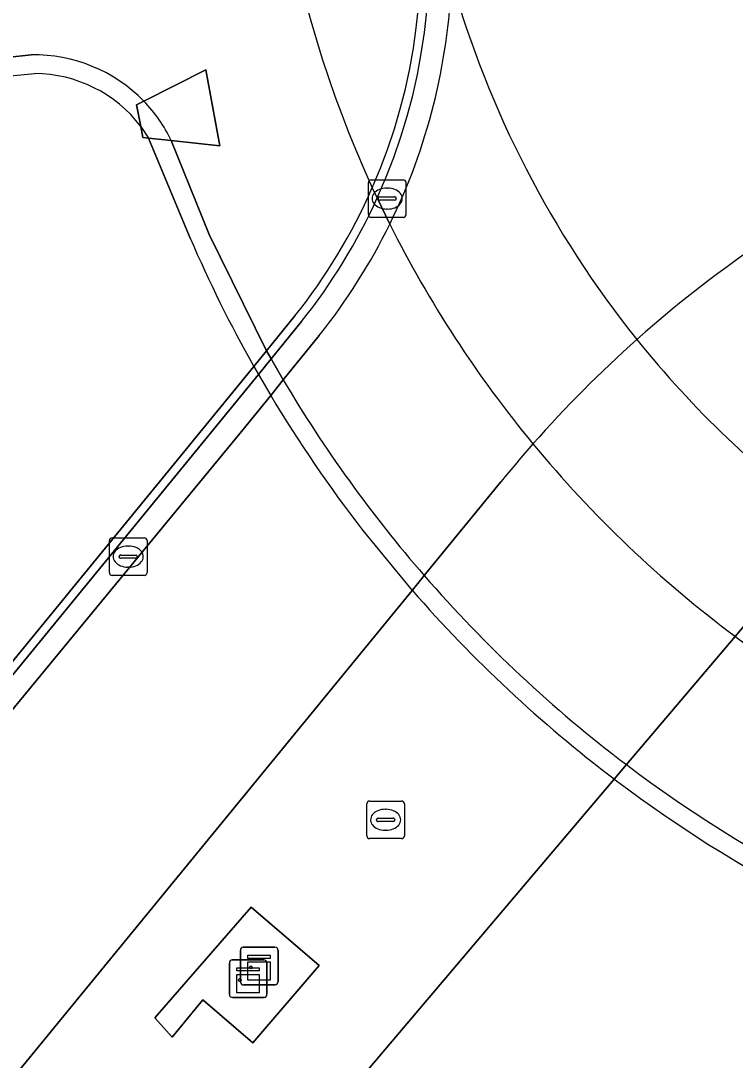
# Model space of a CAD drawing. Extents: x 156412 to 157779, y 382335 to 383768.
# Drawn here: x 157194.83 to 157213.84, y 382659.43 to 382687.1 of the extents above; entities that cross this region are included whole.
import ezdxf

# ---------------------------------------------------------------- set-up
doc = ezdxf.new("R2010")
doc.units = 0
for name, color, linetype in [('IMGEO_Berm_groen', 7, 'Continuous'), ('IMGEO_Berm_open', 7, 'Continuous'), ('IMGEO_Dek', 7, 'Continuous'), ('IMGEO_Fietspad_gesloten', 7, 'Continuous'), ('IMGEO_Hek', 7, 'Continuous'), ('IMGEO_Kast', 7, 'Continuous'), ('IMGEO_Kolk', 7, 'Continuous'), ('IMGEO_Muur', 7, 'Continuous'), ('IMGEO_Rijbaan_regionaal_gesloten', 7, 'Continuous'), ('IMGEO_Rioolput', 7, 'Continuous'), ('IMGEO_Terreindeel_gesloten', 7, 'Continuous'), ('IMGEO_Terreindeel_open', 7, 'Continuous'), ('IMGEO_Verkeerseiland_gesloten', 7, 'Continuous')]:
    doc.layers.add(name, color=color, linetype=linetype)

msp = doc.modelspace()

# ---------------------------------------------------------------- linework, layer by layer
at = {"layer": 'IMGEO_Berm_groen'}
for points in [[(157198.025, 382684.291), (157197.912, 382684.866), (157198.104, 382684.964), (157199.754, 382685.802), (157200.128, 382683.773), (157198.838, 382683.915), (157198.234, 382683.982), (157198.082, 382683.999)], [(157201.002, 382659.899), (157199.673, 382661.044), (157198.86, 382660.049), (157198.401, 382660.565), (157200.958, 382663.511), (157202.77, 382661.956)]]:
    msp.add_lwpolyline(points, close=True, dxfattribs=at)
for points in [[(157167.229, 382636), (157167.876, 382636.993), (157167.705, 382637.145), (157201.033, 382677.904), (157201.372, 382678.321), (157202.126, 382679.248)], [(157205.246, 382671.942), (157168.969, 382627.623), (157170.042, 382626.719), (157173.21, 382624.049), (157173.825, 382623.531)], [(157173.825, 382623.531), (157190.943, 382643.689), (157191.608, 382644.474), (157210.622, 382666.92)]]:
    msp.add_lwpolyline(points, dxfattribs=at)
for centre, radius, start, end in [((157190.124, 382688.815), 15.349, 336.3623, 41.8177), ((157190.164, 382688.792), 15.302, 321.4147, 336.3817), ((157232.317, 382695.533), 35.907, 221.0701, 232.8296)]:
    msp.add_arc(centre, radius, start, end, dxfattribs=at)
at = {"layer": 'IMGEO_Berm_open'}
msp.add_lwpolyline([(157202.304, 382679.102), (157201.493, 382678.105), (157201.155, 382677.689), (157167.876, 382636.993), (157167.229, 382636), (157168.324, 382636.594), (157189.32, 382662.344), (157200.707, 382676.17), (157201.482, 382677.129), (157201.817, 382677.544), (157202.775, 382678.73)], dxfattribs=at)
for centre, radius, start, end in [((157190.128, 382688.815), 15.576, 335.6287, 42.57), ((157190.135, 382688.815), 16.169, 333.8594, 357.8071), ((157190.102, 382688.832), 15.607, 321.4302, 335.6119), ((157190.102, 382688.829), 16.205, 321.4487, 333.8647)]:
    msp.add_arc(centre, radius, start, end, dxfattribs=at)
at = {"layer": 'IMGEO_Dek'}
for points in [[(157194.171, 382691.178), (157193.642, 382691.004), (157190.471, 382690.402), (157182.741, 382688.936), (157182.83, 382688.444), (157183.621, 382684.047), (157183.71, 382683.555), (157190.977, 382684.951), (157194.555, 382685.638), (157195.206, 382685.696)], [(157198.025, 382684.291), (157198.234, 382683.982), (157199.338, 382681.321)], [(157201.033, 382677.904), (157201.155, 382677.689), (157201.482, 382677.129)], [(157203.935, 382673.536), (157205.246, 382671.942)]]:
    msp.add_lwpolyline(points, dxfattribs=at)
for centre, radius, start, end in [((157232.384, 382695.579), 27.117, 195.7985, 218.7113), ((157195.196, 382682.145), 3.551, 37.1841, 89.8322), ((157232.259, 382695.523), 35.854, 203.3345, 209.4328), ((157232.345, 382695.543), 27.064, 218.7055, 233.743), ((157232.217, 382695.478), 35.796, 210.8381, 217.8059), ((157232.317, 382695.533), 35.907, 221.0701, 232.8296), ((157232.35, 382695.556), 35.946, 232.8096, 254.9048)]:
    msp.add_arc(centre, radius, start, end, dxfattribs=at)
at = {"layer": 'IMGEO_Fietspad_gesloten'}
for points in [[(157194.265, 382690.677), (157193.748, 382690.515), (157190.517, 382689.902), (157182.83, 382688.444), (157183.621, 382684.047), (157190.931, 382685.451), (157194.465, 382686.13), (157195.112, 382686.195)], [(157198.838, 382683.915), (157199.841, 382681.415), (157201.372, 382678.321), (157201.493, 382678.105), (157201.817, 382677.544)], [(157204.65, 382681.691), (157204.316, 382682.388), (157204.185, 382682.661)]]:
    msp.add_lwpolyline(points, dxfattribs=at)
for centre, radius, start, end in [((157232.369, 382695.574), 31.001, 173.5641, 204.616), ((157195.194, 382682.142), 4.054, 44.116, 91.1564), ((157195.221, 382682.166), 4.018, 25.8131, 44.149), ((157232.346, 382695.556), 30.972, 206.5927, 219.5355), ((157232.236, 382695.494), 35.32, 210.544, 220.9713), ((157232.35, 382695.548), 30.97, 219.5195, 233.2951), ((157232.353, 382695.572), 35.46, 220.9428, 232.8645), ((157232.38, 382695.582), 31.016, 233.2888, 259.2751), ((157232.364, 382695.591), 35.482, 232.87, 255.2819)]:
    msp.add_arc(centre, radius, start, end, dxfattribs=at)
at = {"layer": 'IMGEO_Hek'}
for points in [[(157194.555, 382685.638), (157195.206, 382685.696)], [(157198.025, 382684.291), (157198.234, 382683.982)], [(157199.338, 382681.321), (157198.234, 382683.982)], [(157204.185, 382682.661), (157204.316, 382682.388)], [(157204.65, 382681.691), (157204.316, 382682.388)], [(157201.033, 382677.904), (157201.155, 382677.689)], [(157201.155, 382677.689), (157201.482, 382677.129)], [(157203.935, 382673.536), (157205.246, 382671.942)]]:
    msp.add_lwpolyline(points, dxfattribs=at)
for centre, radius, start, end in [((157232.369, 382695.574), 31.001, 173.5641, 204.616), ((157195.196, 382682.145), 3.551, 37.1841, 89.8322), ((157232.346, 382695.556), 30.972, 206.5927, 219.5355), ((157232.259, 382695.523), 35.854, 203.3345, 209.4328), ((157232.217, 382695.478), 35.796, 210.8381, 217.8059), ((157232.35, 382695.548), 30.97, 219.5195, 233.2951), ((157232.317, 382695.533), 35.907, 221.0701, 232.8296), ((157232.38, 382695.582), 31.016, 233.2888, 259.2751), ((157232.35, 382695.556), 35.946, 232.8096, 254.9048)]:
    msp.add_arc(centre, radius, start, end, dxfattribs=at)
at = {"layer": 'IMGEO_Kast'}
for p, q in [((157200.751, 382662.441), (157201.592, 382662.441)), ((157201.592, 382662.441), (157200.751, 382662.441)), ((157200.676, 382661.516), (157200.676, 382662.357)), ((157200.676, 382662.357), (157200.676, 382661.516)), ((157201.676, 382662.366), (157201.676, 382661.525)), ((157201.676, 382661.525), (157201.676, 382662.366)), ((157200.382, 382661.18), (157200.382, 382662.021)), ((157200.382, 382662.021), (157200.382, 382661.18)), ((157200.457, 382662.105), (157201.298, 382662.105)), ((157201.298, 382662.105), (157200.457, 382662.105)), ((157201.382, 382662.03), (157201.382, 382661.189)), ((157201.382, 382661.189), (157201.382, 382662.03)), ((157201.601, 382661.441), (157200.76, 382661.441)), ((157200.76, 382661.441), (157201.601, 382661.441)), ((157201.307, 382661.105), (157200.466, 382661.105)), ((157200.466, 382661.105), (157201.307, 382661.105))]:
    msp.add_line(p, q, dxfattribs=at)
for points in [[(157200.871, 382662.231), (157201.471, 382662.231), (157201.471, 382662.146), (157200.871, 382662.146), (157200.871, 382662.231)], [(157200.577, 382661.895), (157201.177, 382661.895), (157201.177, 382661.81), (157200.577, 382661.81), (157200.577, 382661.895)], [(157200.871, 382662.056), (157201.471, 382662.056), (157201.471, 382661.567), (157200.871, 382661.567), (157200.871, 382662.056)], [(157200.577, 382661.72), (157201.177, 382661.72), (157201.177, 382661.231), (157200.577, 382661.231), (157200.577, 382661.72)]]:
    msp.add_lwpolyline(points, dxfattribs=at)
for centre in [(157200.955, 382661.905), (157200.661, 382661.569)]:
    msp.add_circle(centre, 0.0377, dxfattribs=at)
for centre, start, end in [((157200.754, 382662.363), 92.4484, 184.2845), ((157200.754, 382662.363), 92.4484, 184.2845), ((157201.598, 382662.363), 2.4484, 94.2845), ((157201.598, 382662.363), 2.4484, 94.2845), ((157200.46, 382662.027), 92.4484, 184.2845), ((157200.46, 382662.027), 92.4484, 184.2845), ((157201.304, 382662.027), 2.4484, 94.2845), ((157201.304, 382662.027), 2.4484, 94.2845), ((157200.754, 382661.519), 182.4484, 274.2845), ((157200.754, 382661.519), 182.4484, 274.2845), ((157201.598, 382661.519), 272.4484, 4.2845), ((157201.598, 382661.519), 272.4484, 4.2845), ((157200.46, 382661.183), 182.4484, 274.2845), ((157200.46, 382661.183), 182.4484, 274.2845), ((157201.304, 382661.183), 272.4484, 4.2845), ((157201.304, 382661.183), 272.4484, 4.2845)]:
    msp.add_arc(centre, 0.0779, start, end, dxfattribs=at)
at = {"layer": 'IMGEO_Kolk'}
for p, q in [((157204.08, 382681.945), (157204.08, 382682.797)), ((157204.155, 382682.871), (157205.007, 382682.871)), ((157204.568, 382682.651), (157204.593, 382682.651)), ((157205.081, 382682.797), (157205.081, 382681.945)), ((157204.339, 382682.365), (157204.339, 382682.377)), ((157204.382, 382682.414), (157204.78, 382682.414)), ((157204.823, 382682.377), (157204.823, 382682.365)), ((157204.777, 382682.328), (157204.379, 382682.328)), ((157204.591, 382682.091), (157204.566, 382682.091)), ((157205.007, 382681.871), (157204.155, 382681.871)), ((157197.19, 382672.414), (157197.19, 382673.266)), ((157197.265, 382673.34), (157198.117, 382673.34)), ((157198.191, 382673.266), (157198.191, 382672.414)), ((157197.678, 382673.12), (157197.703, 382673.12)), ((157197.449, 382672.834), (157197.449, 382672.846)), ((157197.887, 382672.797), (157197.489, 382672.797)), ((157197.492, 382672.883), (157197.89, 382672.883)), ((157197.933, 382672.846), (157197.933, 382672.834)), ((157197.701, 382672.56), (157197.676, 382672.56)), ((157198.117, 382672.34), (157197.265, 382672.34))]:
    msp.add_line(p, q, dxfattribs=at)
for points in [[(157204.08, 382681.945), (157204.08, 382682.797)], [(157204.155, 382682.871), (157205.007, 382682.871)], [(157205.081, 382682.797), (157205.081, 382681.945)], [(157205.007, 382681.871), (157204.155, 382681.871)], [(157197.19, 382672.414), (157197.19, 382673.266)], [(157197.265, 382673.34), (157198.117, 382673.34)], [(157198.191, 382673.266), (157198.191, 382672.414)], [(157198.117, 382672.34), (157197.265, 382672.34)]]:
    msp.add_lwpolyline(points, dxfattribs=at)
for centre, radius, start, end in [((157204.157, 382682.795), 0.0765, 91.552, 178.448), ((157204.157, 382682.795), 0.0765, 91.552, 178.448), ((157205.005, 382682.795), 0.0765, 1.552, 88.448), ((157205.005, 382682.795), 0.0765, 1.552, 88.448), ((157204.379, 382682.374), 0.0403, 85.8775, 175.7526), ((157204.376, 382682.364), 0.0366, 178.938, 274.7102), ((157204.78, 382682.371), 0.043, 264.8664, 352.4533), ((157204.784, 382682.376), 0.0386, 1.7309, 96.639), ((157204.157, 382681.947), 0.0765, 181.552, 268.448), ((157204.157, 382681.947), 0.0765, 181.552, 268.448), ((157205.005, 382681.947), 0.0765, 271.552, 358.448), ((157205.005, 382681.947), 0.0765, 271.552, 358.448), ((157197.267, 382673.264), 0.0765, 91.552, 178.448), ((157197.267, 382673.264), 0.0765, 91.552, 178.448), ((157198.115, 382673.264), 0.0765, 1.552, 88.448), ((157198.115, 382673.264), 0.0765, 1.552, 88.448), ((157197.489, 382672.843), 0.0403, 85.8775, 175.7526), ((157197.486, 382672.833), 0.0366, 178.938, 274.7102), ((157197.89, 382672.84), 0.043, 264.8664, 352.4533), ((157197.894, 382672.845), 0.0386, 1.7309, 96.639), ((157197.267, 382672.416), 0.0765, 181.552, 268.448), ((157197.267, 382672.416), 0.0765, 181.552, 268.448), ((157198.115, 382672.416), 0.0765, 271.552, 358.448), ((157198.115, 382672.416), 0.0765, 271.552, 358.448)]:
    msp.add_arc(centre, radius, start, end, dxfattribs=at)
for centre, major_axis, ratio, start_param, end_param in [((157204.567, 382682.371), (-0.387, 0.002), 0.722429, 4.712389, 7.853982), ((157204.592, 382682.371), (-0.39, 0.002), 0.717154, 1.570796, 4.712389), ((157197.677, 382672.84), (-0.387, 0.002), 0.722429, 4.712389, 7.853982), ((157197.702, 382672.84), (-0.39, 0.002), 0.717154, 1.570796, 4.712389)]:
    msp.add_ellipse(centre, major_axis=major_axis, ratio=ratio, start_param=start_param, end_param=end_param, dxfattribs=at)
at = {"layer": 'IMGEO_Muur'}
for points in [[(157202.126, 382679.248), (157201.372, 382678.321), (157201.033, 382677.904), (157167.705, 382637.145), (157167.876, 382636.993), (157201.155, 382677.689)], [(157201.155, 382677.689), (157201.493, 382678.105), (157202.304, 382679.102)]]:
    msp.add_lwpolyline(points, dxfattribs=at)
for centre, radius, start, end in [((157190.128, 382688.815), 15.576, 335.6287, 42.57), ((157190.124, 382688.815), 15.349, 336.3623, 41.8177), ((157190.164, 382688.792), 15.302, 321.4147, 336.3817), ((157190.102, 382688.832), 15.607, 321.4302, 335.6119)]:
    msp.add_arc(centre, radius, start, end, dxfattribs=at)
at = {"layer": 'IMGEO_Rijbaan_regionaal_gesloten'}
for points in [[(157202.775, 382678.73), (157201.817, 382677.544), (157201.482, 382677.129), (157200.707, 382676.17), (157189.32, 382662.344), (157168.324, 382636.594), (157167.229, 382636)], [(157164.106, 382631.721), (157164.106, 382631.721), (157164.165, 382631.671), (157168.969, 382627.623), (157205.246, 382671.942), (157205.503, 382672.255), (157205.568, 382672.335), (157207.608, 382674.832)], [(157214.505, 382671.504), (157213.839, 382670.718), (157210.946, 382667.303), (157210.622, 382666.92), (157191.608, 382644.474), (157190.943, 382643.689), (157173.825, 382623.531), (157176.435, 382621.332), (157184.362, 382614.652)]]:
    msp.add_lwpolyline(points, dxfattribs=at)
for centre, radius, start, end in [((157190.135, 382688.815), 16.169, 333.8594, 357.8071), ((157232.659, 382654.554), 32.227, 114.1516, 131.6888), ((157190.102, 382688.829), 16.205, 321.4487, 333.8647), ((157232.764, 382654.423), 32.395, 131.6745, 138.6148), ((157232.536, 382654.65), 32.074, 138.649, 141.0058)]:
    msp.add_arc(centre, radius, start, end, dxfattribs=at)
at = {"layer": 'IMGEO_Rioolput'}
for p, q in [((157204.113, 382666.334), (157204.965, 382666.334)), ((157204.038, 382665.408), (157204.038, 382666.26)), ((157204.526, 382666.114), (157204.551, 382666.114)), ((157205.039, 382666.26), (157205.039, 382665.408)), ((157204.297, 382665.828), (157204.297, 382665.84)), ((157204.735, 382665.791), (157204.337, 382665.791)), ((157204.34, 382665.877), (157204.738, 382665.877)), ((157204.781, 382665.84), (157204.781, 382665.828)), ((157204.549, 382665.554), (157204.524, 382665.554)), ((157204.965, 382665.334), (157204.113, 382665.334))]:
    msp.add_line(p, q, dxfattribs=at)
for points in [[(157204.113, 382666.334), (157204.965, 382666.334)], [(157204.038, 382665.408), (157204.038, 382666.26)], [(157205.039, 382666.26), (157205.039, 382665.408)], [(157204.965, 382665.334), (157204.113, 382665.334)]]:
    msp.add_lwpolyline(points, dxfattribs=at)
for centre, radius, start, end in [((157204.115, 382666.258), 0.0765, 91.552, 178.448), ((157204.115, 382666.258), 0.0765, 91.552, 178.448), ((157204.963, 382666.258), 0.0765, 1.552, 88.448), ((157204.963, 382666.258), 0.0765, 1.552, 88.448), ((157204.337, 382665.837), 0.0403, 85.8775, 175.7526), ((157204.334, 382665.827), 0.0366, 178.938, 274.7102), ((157204.738, 382665.834), 0.043, 264.8664, 352.4533), ((157204.742, 382665.839), 0.0386, 1.7309, 96.639), ((157204.115, 382665.41), 0.0765, 181.552, 268.448), ((157204.115, 382665.41), 0.0765, 181.552, 268.448), ((157204.963, 382665.41), 0.0765, 271.552, 358.448), ((157204.963, 382665.41), 0.0765, 271.552, 358.448)]:
    msp.add_arc(centre, radius, start, end, dxfattribs=at)
for centre, major_axis, ratio, start_param, end_param in [((157204.525, 382665.834), (-0.387, 0.002), 0.722429, 4.712389, 7.853982), ((157204.55, 382665.834), (-0.39, 0.002), 0.717154, 1.570796, 4.712389)]:
    msp.add_ellipse(centre, major_axis=major_axis, ratio=ratio, start_param=start_param, end_param=end_param, dxfattribs=at)
at = {"layer": 'IMGEO_Terreindeel_gesloten'}
msp.add_lwpolyline([(157204.185, 382682.661), (157204.316, 382682.388), (157204.65, 382681.691)], dxfattribs=at)
for centre, radius, start, end in [((157232.369, 382695.574), 31.001, 173.5641, 204.616), ((157232.384, 382695.579), 27.117, 195.7985, 218.7113), ((157232.346, 382695.556), 30.972, 206.5927, 219.5355), ((157232.345, 382695.543), 27.064, 218.7055, 233.743), ((157232.35, 382695.548), 30.97, 219.5195, 233.2951), ((157232.38, 382695.582), 31.016, 233.2888, 259.2751)]:
    msp.add_arc(centre, radius, start, end, dxfattribs=at)
at = {"layer": 'IMGEO_Terreindeel_open'}
for points in [[(157199.754, 382685.802), (157198.104, 382684.964), (157197.912, 382684.866), (157198.025, 382684.291), (157198.082, 382683.999), (157198.234, 382683.982), (157198.838, 382683.915), (157200.128, 382683.773)], [(157201.002, 382659.899), (157202.77, 382661.956), (157200.958, 382663.511), (157198.401, 382660.565), (157198.86, 382660.049), (157199.673, 382661.044)]]:
    msp.add_lwpolyline(points, close=True, dxfattribs=at)
at = {"layer": 'IMGEO_Verkeerseiland_gesloten'}
for points in [[(157195.112, 382686.195), (157194.465, 382686.13), (157190.931, 382685.451), (157183.621, 382684.047), (157183.71, 382683.555), (157190.977, 382684.951), (157194.555, 382685.638), (157195.206, 382685.696)], [(157198.025, 382684.291), (157198.234, 382683.982), (157199.338, 382681.321)], [(157199.841, 382681.415), (157198.838, 382683.915)], [(157201.817, 382677.544), (157201.493, 382678.105), (157201.372, 382678.321), (157199.841, 382681.415)], [(157201.033, 382677.904), (157201.155, 382677.689), (157201.482, 382677.129)], [(157207.608, 382674.832), (157205.568, 382672.335), (157205.503, 382672.255), (157205.246, 382671.942)], [(157203.935, 382673.536), (157205.246, 382671.942)], [(157210.622, 382666.92), (157210.946, 382667.303), (157213.839, 382670.718), (157214.505, 382671.504)]]:
    msp.add_lwpolyline(points, dxfattribs=at)
for centre, radius, start, end in [((157195.194, 382682.142), 4.054, 44.116, 91.1564), ((157195.196, 382682.145), 3.551, 37.1841, 89.8322), ((157195.221, 382682.166), 4.018, 25.8131, 44.149), ((157232.659, 382654.554), 32.227, 114.1516, 131.6888), ((157232.259, 382695.523), 35.854, 203.3345, 209.4328), ((157232.764, 382654.423), 32.395, 131.6745, 138.6148), ((157232.236, 382695.494), 35.32, 210.544, 220.9713), ((157232.217, 382695.478), 35.796, 210.8381, 217.8059), ((157232.536, 382654.65), 32.074, 138.649, 141.0058), ((157232.353, 382695.572), 35.46, 220.9428, 232.8645), ((157232.317, 382695.533), 35.907, 221.0701, 232.8296), ((157232.317, 382695.533), 35.907, 221.0701, 232.8296), ((157232.364, 382695.591), 35.482, 232.87, 255.2819), ((157232.35, 382695.556), 35.946, 232.8096, 254.9048)]:
    msp.add_arc(centre, radius, start, end, dxfattribs=at)

doc.saveas('drawing.dxf')
